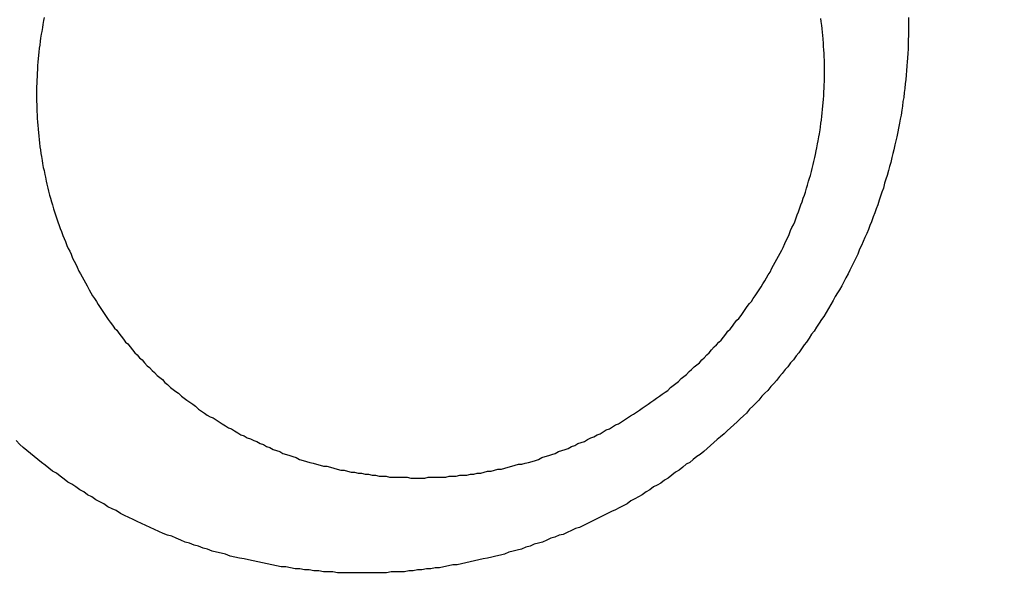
# Model space of a CAD drawing. Header units: millimetres. Extents: x -604189 to 881711, y -381903 to -7297.
# Tile 415 of 656: x -579641.26 to -579631.28, y -165000.52 to -164994.71. Entities that reach past the tile are written whole.
import ezdxf

# ---------------------------------------------------------------- set-up
doc = ezdxf.new("R2010")
doc.units = ezdxf.units.MM
doc.header["$LTSCALE"] = 100
doc.linetypes.add('0.5_0.5', pattern=[1, 0.5, -0.5])
doc.linetypes.add('ACAD_ISO04W100', pattern=[30.5, 24, -3, 0.5, -3])
doc.layers.get('Defpoints').update_dxf_attribs({"color": 30})
doc.layers.add('OPIS', color=7, linetype='Continuous')
doc.layers.add('strop osie', color=80, linetype='ACAD_ISO04W100', lineweight=5)
doc.styles.get("Standard").update_dxf_attribs({"font": 'romans.shx', "width": 0.5})
doc.dimstyles.new('1 50', dxfattribs={"dimtxt": 150, "dimasz": 80, "dimexe": 1, "dimexo": 1, "dimgap": 20, "dimtad": 1, "dimdec": 0, "dimlfac": 0.1, "dimtxsty": 'Standard', "dimblk": 'ARCHTICK', "dimcen": 200, "dimclrd": 2, "dimadec": 1, "dimazin": 0, "dimtfac": 1, "dimtdec": 0, "dimtmove": 0, "dimatfit": 3, "dimldrblk": 'ARCHTICK', "dimfxl": 120, "dimfxlon": 1, "dimtfill": 1, "dimarcsym": 0})

# ---------------------------------------------------------------- blocks, each defined once
blk = doc.blocks.new('_ArchTick')
at = {"layer": 'strop osie', "color": 0, "const_width": 0.15}
blk.add_lwpolyline([(-0.5, -0.5), (0.5, 0.5)], dxfattribs=at)
blk = doc.blocks.new('*D3294')
at = {"layer": 'Defpoints', "color": 0, "linetype": 'ByBlock', "lineweight": 5, "transparency": 16777216}
for p in [(-595783.1257, -159420.3032), (-593748.9238, -159420.3032), (-552118.9353, -179940.3025)]:
    blk.add_point(p, dxfattribs=at)
at = {"layer": 'OPIS', "color": 0, "linetype": 'Continuous', "lineweight": -2, "transparency": 16777216}
for p, q in [((-595723.1257, -159420.3032), (-595784.1257, -159420.3032)), ((-595723.1257, -179940.3025), (-595784.1257, -179940.3025))]:
    blk.add_line(p, q, dxfattribs=at)
at = {"layer": 'OPIS', "color": 2, "lineweight": -2, "transparency": 16777216}
blk.add_line((-595783.1257, -179940.3025), (-595783.1257, -159420.3032), dxfattribs=at)
at = {"layer": 'OPIS', "color": 2, "linetype": 'ByBlock', "lineweight": -2, "transparency": 16777216, "xscale": 80, "yscale": 80, "zscale": 80}
for p, rotation in [((-595783.1257, -159420.3032), 90), ((-595783.1257, -179940.3025), 270)]:
    blk.add_blockref('_ArchTick', p, dxfattribs=dict(at, rotation=rotation))
at = {"layer": 'OPIS', "color": 0, "linetype": 'ByBlock', "lineweight": 13, "transparency": 16777216, "insert": (-595878.1257, -169680.3029), "char_height": 150, "attachment_point": 5, "rotation": 90, "bg_fill": 3, "box_fill_scale": 1.1, "bg_fill_color": 256, "bg_fill_true_color": 13158600, "bg_fill_transparency": 0}
blk.add_mtext('2052', dxfattribs=at)

msp = doc.modelspace()

# ---------------------------------------------------------------- dimensions: what is measured, and where the dimension line sits
at = {"layer": 'OPIS', "color": 0, "linetype": 'ByBlock', "lineweight": 13}
dim = msp.add_linear_dim(base=(-595783.1257, -159420.3032), p1=(-552118.9353, -179940.3025), p2=(-593748.9238, -159420.3032), angle=90, dimstyle='1 50', override={"dimtmove": 1, "dimfxl": 60, "dimarcsym": 1}, dxfattribs=at)
dim.commit()
dim.dimension.update_dxf_attribs({"geometry": '*D3294', "text_midpoint": (-595878.1257, -169680.3029)})

# ---------------------------------------------------------------- next in the draw order: hatches: boundary and pattern name
at = {"layer": 'OPIS', "linetype": '0.5_0.5', "lineweight": 13}
h = msp.add_hatch(dxfattribs=at)
h.set_pattern_fill('ANSI37', color=0, scale=130)
h.set_pattern_definition([(45, (-597218.54, 256668.8), (-291.85832, 291.85832), []), (135, (-597218.54, 256668.8), (-291.85832, -291.85832), [])])
edge = h.paths.add_edge_path(flags=16)
edge.add_line((-570958.9159, -168985.2814), (-571058.9159, -168985.2814))
edge.add_line((-571058.9159, -168985.2814), (-572598.9159, -168985.2814))
edge.add_line((-572598.9159, -168985.2814), (-572598.9151, -170470.3002))
edge.add_line((-572598.9151, -170470.3002), (-570825.7626, -170470.3002))
edge.add_arc((-570508.9159, -170339.0992), 342.9366, 180, 202.49364, ccw=False)
edge.add_arc((-570508.9159, -170339.0992), 342.9366, 90, 180, ccw=False)
edge.add_line((-570508.9159, -169996.1626), (-570508.9159, -169764.7043))
edge.add_arc((-570058.9159, -168985.2814), 900, 180.0000001, 240, ccw=False)
edge = h.paths.add_edge_path(flags=17)
edge.add_line((-569358.9153, -170085.2814), (-569358.9159, -168985.2814))
edge.add_line((-569358.9159, -168985.2814), (-569358.9169, -168985.2814))
edge.add_line((-569358.9169, -168985.2814), (-569958.9159, -168985.2814))
edge.add_line((-569958.9159, -168985.2814), (-570058.9159, -168985.2814))
edge.add_line((-570058.9159, -168985.2814), (-570058.9159, -168925.2814))
edge.add_line((-570058.9159, -168925.2814), (-569958.9159, -168925.2814))
edge.add_line((-569958.9159, -168925.2814), (-569958.9159, -168865.2814))
edge.add_line((-569958.9159, -168865.2814), (-569358.9159, -168865.2814))
edge.add_line((-569358.9159, -168865.2814), (-569358.9169, -166865.2814))
edge.add_line((-569358.9169, -166865.2814), (-574098.917, -166865.2859))
edge.add_line((-574098.917, -166865.2859), (-574098.9143, -171970.3002))
edge.add_line((-574098.9143, -171970.3002), (-572608.9134, -171970.3002))
edge.add_line((-572608.9134, -171970.3002), (-571504.9134, -170590.3002))
edge.add_line((-571504.9134, -170590.3002), (-572718.915, -170590.3002))
edge.add_line((-572718.915, -170590.3002), (-572718.9159, -168865.2814))
edge.add_line((-572718.9159, -168865.2814), (-571058.9159, -168865.2814))
edge.add_line((-571058.9159, -168865.2814), (-571058.9159, -168925.2814))
edge.add_line((-571058.9159, -168925.2814), (-570958.9159, -168925.2814))
edge.add_line((-570958.9159, -168925.2814), (-570958.9159, -168985.2814))
edge.add_arc((-570058.9159, -168985.2814), 900, 180, 240)
edge.add_line((-570508.9159, -169764.7043), (-570508.9159, -169996.1626))
edge.add_arc((-570508.9159, -170339.0992), 342.9366, 0, 90, ccw=False)
edge.add_arc((-570508.9159, -170339.0992), 342.9366, 208.979889, 360, ccw=False)
edge.add_line((-570808.9134, -170505.2529), (-570808.9134, -171171.0862))
edge.add_arc((-570808.9134, -171220.3002), 49.214, 0, 90, ccw=False)
edge.add_arc((-570808.9134, -171220.3002), 49.214, 270, 360, ccw=False)
edge.add_line((-570808.9134, -171269.5142), (-570808.9134, -171970.3002))
edge.add_line((-570808.9134, -171970.3002), (-569358.9143, -171970.3002))
edge.add_line((-569358.9143, -171970.3002), (-569358.9153, -170085.2814))
h.paths.add_polyline_path([(-561118.9235, -159870.3032), (-590334.6553, -159870.3032), (-590334.6553, -161470.3032), (-562318.9235, -161470.3032), (-562318.9235, -172095.2924), (-561118.9235, -172095.2912), (-561118.9235, -168350.3032), (-552073.9191, -168350.3032), (-552073.9198, -167150.3032), (-561118.9235, -167150.3032)])
h.paths.add_polyline_path([(-572856.9268, -169813.6802), (-569451.0696, -169813.6802), (-569451.0696, -169408.6802), (-572856.9268, -169408.6802)], flags=16)
at = {"layer": 'OPIS', "linetype": 'ByBlock', "lineweight": 15}
h = msp.add_hatch(dxfattribs=at)
h.set_pattern_fill('ANSI37', color=0, scale=80, angle=45)
h.set_pattern_definition([(90, (-298582.96, 32475.8), (-254, 0), []), (180, (-298582.96, 32475.8), (-3e-14, -254), [])])
edge = h.paths.add_edge_path()
edge.add_arc((-579589.0864, -167378.9311), 50, 0, 90)
edge.add_line((-579589.0864, -167328.9311), (-579794.086, -167328.9296))
edge.add_arc((-579794.0864, -167378.9296), 50, 89.99957, 180)
edge.add_line((-579844.0864, -167378.9296), (-579844.0864, -167822.9296))
edge.add_arc((-579794.0864, -167822.9296), 50, 180, 270)
edge.add_line((-579794.0864, -167872.9296), (-579589.0852, -167872.9311))
edge.add_arc((-579589.0864, -167822.9311), 50, 270.00137, 360)
edge.add_line((-579539.0864, -167822.9311), (-579539.0864, -167378.9311))
edge = h.paths.add_edge_path()
edge.add_arc((-579589.0864, -167378.9311), 50, 0, 90)
edge.add_line((-579589.0864, -167328.9311), (-579794.086, -167328.9296))
edge.add_arc((-579794.0864, -167378.9296), 50, 89.99957, 180)
edge.add_line((-579844.0864, -167378.9296), (-579844.0864, -167822.9296))
edge.add_arc((-579794.0864, -167822.9296), 50, 180, 270)
edge.add_line((-579794.0864, -167872.9296), (-579589.0852, -167872.9311))
edge.add_arc((-579589.0864, -167822.9311), 50, 270.00137, 360)
edge.add_line((-579539.0864, -167822.9311), (-579539.0864, -167378.9311))
edge = h.paths.add_edge_path()
edge.add_line((-579899.0869, -167300.9296), (-579424.0864, -167300.9296))
edge.add_line((-579424.0864, -167300.9296), (-579424.0864, -167900.9296))
edge.add_line((-579424.0864, -167900.9296), (-579898.7893, -167900.9296))
edge.add_arc((-579899.0864, -167892.9351), 8, 180, 272.12845, ccw=False)
edge.add_line((-579907.0864, -167892.9351), (-579907.0864, -167308.9296))
edge.add_arc((-579899.0864, -167308.9296), 8, 90.0036, 180, ccw=False)
h.paths.add_polyline_path([(-581519.9316, -164217.8287), (-581520.0038, -164223.0917), (-581520.0785, -164228.3546), (-581520.1557, -164233.6175), (-581520.2354, -164238.8803), (-581520.3175, -164244.1431), (-581520.4022, -164249.4059), (-581520.4893, -164254.6686), (-581520.5789, -164259.9313), (-581520.671, -164265.194), (-581520.7656, -164270.4566), (-581520.8627, -164275.7191), (-581520.9623, -164280.9816), (-581521.0644, -164286.2441), (-581521.169, -164291.5065), (-581521.2762, -164296.7688), (-581521.3859, -164302.0311), (-581521.4981, -164307.2933), (-581521.6129, -164312.5555), (-581521.7302, -164317.8177), (-581521.85, -164323.0798), (-581521.9724, -164328.3418), (-581522.0974, -164333.6037), (-581522.2249, -164338.8656), (-581522.355, -164344.1275), (-581522.4875, -164349.3892), (-581522.6227, -164354.6509), (-581522.7604, -164359.9126), (-581522.9006, -164365.1742), (-581523.0434, -164370.4357), (-581523.1887, -164375.6971), (-581523.3365, -164380.9585), (-581523.4869, -164386.2198), (-581523.6399, -164391.481), (-581523.7954, -164396.7421), (-581523.9534, -164402.0032), (-581874.4894, -164402.0032), (-581874.6636, -164396.1979), (-581874.8347, -164390.3925), (-581875.0026, -164384.587), (-581875.1675, -164378.7814), (-581875.3293, -164372.9757), (-581875.4879, -164367.1699), (-581875.6435, -164361.3641), (-581875.7959, -164355.5582), (-581875.9453, -164349.7522), (-581876.0915, -164343.9461), (-581876.2347, -164338.1399), (-581876.3748, -164332.3337), (-581876.5118, -164326.5273), (-581876.6457, -164320.721), (-581876.7766, -164314.9145), (-581876.9043, -164309.108), (-581877.029, -164303.3014), (-581877.1506, -164297.4947), (-581877.2692, -164291.688), (-581877.3847, -164285.8812), (-581877.4971, -164280.0744), (-581877.6065, -164274.2675), (-581877.7128, -164268.4605), (-581877.8161, -164262.6535), (-581877.9163, -164256.8464), (-581878.0136, -164251.0393), (-581878.1077, -164245.2321), (-581878.1989, -164239.4249), (-581878.287, -164233.6176), (-581878.3721, -164227.8103), (-581878.4542, -164222.003), (-581878.5331, -164216.1956), (-581878.609, -164210.3881), (-581878.6817, -164204.5806), (-581878.7513, -164198.7731), (-581878.8177, -164192.9656), (-581878.8809, -164187.158), (-581878.9408, -164181.3503), (-581878.9974, -164175.5427), (-581879.0508, -164169.735), (-581879.1008, -164163.9273), (-581879.1474, -164158.1196), (-581879.1907, -164152.3118), (-581879.2305, -164146.504), (-581879.2671, -164140.6962), (-581879.3008, -164134.8884), (-581879.3319, -164129.0805), (-581879.3607, -164123.2727), (-581879.3876, -164117.4648), (-581879.413, -164111.6569), (-581879.4371, -164105.849), (-581879.4589, -164100.0411), (-581879.4746, -164094.2332), (-581879.4803, -164088.4252), (-581879.4721, -164082.6173), (-581879.4477, -164076.8094), (-581879.4062, -164071.0017), (-581879.3468, -164065.194), (-581879.2686, -164059.3867), (-581879.1711, -164053.5796), (-581879.054, -164047.7729), (-581878.9169, -164041.9666), (-581878.7592, -164036.1608), (-581878.5807, -164030.3556), (-581878.3809, -164024.551), (-581878.1593, -164018.7472), (-581877.9139, -164012.9442), (-581877.642, -164007.1426), (-581877.3412, -164001.3424), (-581877.0087, -163995.5441), (-581876.642, -163989.7479), (-581876.2384, -163983.9541), (-581875.7951, -163978.1631), (-581875.3044, -163972.3759), (-581874.7535, -163966.5944), (-581874.1294, -163960.8204), (-581873.4187, -163955.0562), (-581872.6048, -163949.3057), (-581871.6699, -163943.5738), (-581870.5962, -163937.8652), (-581869.3625, -163932.1882), (-581867.9406, -163926.5572), (-581866.3018, -163920.9875), (-581864.4165, -163915.4954), (-581862.2456, -163910.1095), (-581859.7439, -163904.869), (-581856.8691, -163899.824), (-581853.5823, -163895.0359), (-581849.8507, -163890.5913), (-581845.6711, -163886.5628), (-581841.1051, -163882.9766), (-581836.2236, -163879.8331), (-581831.0967, -163877.1059), (-581825.7845, -163874.761), (-581820.3362, -163872.7595), (-581814.7845, -163871.0636), (-581809.1537, -163869.636), (-581803.4678, -163868.4399), (-581797.7468, -163867.4397), (-581792, -163866.6034), (-581786.2346, -163865.8996), (-581780.4578, -163865.2975), (-581774.6738, -163864.7779), (-581768.8835, -163864.3337), (-581763.0882, -163863.9584), (-581757.2886, -163863.6459), (-581751.4857, -163863.3903), (-581745.6807, -163863.1856), (-581739.8745, -163863.026), (-581734.0676, -163862.9058), (-581728.2605, -163862.8192), (-581722.4529, -163862.7609), (-581716.6452, -163862.7252), (-581710.8373, -163862.7066), (-581705.0293, -163862.6995), (-581699.2214, -163862.6984), (-581693.9579, -163862.6992), (-581688.6943, -163862.7043), (-581683.4307, -163862.718), (-581678.1672, -163862.7444), (-581672.904, -163862.7879), (-581667.6411, -163862.8525), (-581662.3786, -163862.9424), (-581657.1167, -163863.062), (-581651.8556, -163863.2153), (-581646.5956, -163863.4066), (-581641.3374, -163863.6398), (-581636.0814, -163863.9191), (-581630.8282, -163864.2488), (-581625.5789, -163864.6335), (-581620.3343, -163865.0781), (-581615.0956, -163865.5875), (-581609.8645, -163866.1697), (-581604.6449, -163866.8465), (-581599.4421, -163867.642), (-581594.2627, -163868.5778), (-581589.1152, -163869.6762), (-581584.0126, -163870.9654), (-581578.9705, -163872.4743), (-581574.0093, -163874.2299), (-581569.153, -163876.2589), (-581564.4357, -163878.5906), (-581559.8962, -163881.2529), (-581555.5848, -163884.2684), (-581551.5542, -163887.6518), (-581547.8573, -163891.3941), (-581544.5341, -163895.4714), (-581541.5739, -163899.8236), (-581538.9521, -163904.3865), (-581536.6399, -163909.1142), (-581534.6062, -163913.9678), (-581532.8173, -163918.9178), (-581531.2409, -163923.9391), (-581529.8539, -163929.0163), (-581528.6357, -163934.1365), (-581527.5642, -163939.2896), (-581526.6186, -163944.4668), (-581525.7843, -163949.6633), (-581525.0481, -163954.8752), (-581524.397, -163960.0986), (-581523.8185, -163965.3302), (-581523.3025, -163970.5682), (-581522.8397, -163975.8113), (-581522.4206, -163981.0581), (-581522.037, -163986.3075), (-581521.6852, -163991.5592), (-581521.3628, -163996.8127), (-581521.0674, -164002.0678), (-581520.7965, -164007.3242), (-581520.5485, -164012.5818), (-581520.3221, -164017.8404), (-581520.1158, -164023.0998), (-581519.9283, -164028.3599), (-581519.7589, -164033.6206), (-581519.607, -164038.8818), (-581519.4722, -164044.1436), (-581519.354, -164049.4057), (-581519.252, -164054.6681), (-581519.1661, -164059.9308), (-581519.0959, -164065.1938), (-581519.0413, -164070.457), (-581519.0015, -164075.7203), (-581518.9758, -164080.9836), (-581518.9637, -164086.2471), (-581518.964, -164091.5105), (-581518.974, -164096.7739), (-581518.9909, -164102.0373), (-581519.0116, -164107.3008), (-581519.0336, -164112.5642), (-581519.0567, -164117.8276), (-581519.0812, -164123.091), (-581519.1071, -164128.3543), (-581519.1349, -164133.6177), (-581519.1648, -164138.8811), (-581519.197, -164144.1444), (-581519.2318, -164149.4077), (-581519.2693, -164154.671), (-581519.3096, -164159.9343), (-581519.3527, -164165.1975), (-581519.3986, -164170.4608), (-581519.4472, -164175.724), (-581519.4985, -164180.9872), (-581519.5525, -164186.2504), (-581519.6091, -164191.5135), (-581519.6684, -164196.7766), (-581519.7303, -164202.0397), (-581519.7949, -164207.3027), (-581519.862, -164212.5658)])
h.paths.add_polyline_path([(-582118.9235, -164407.0514), (-579418.9235, -164407.0514), (-579418.9235, -162910.7833), (-582118.9235, -162910.7833)])
h.paths.add_polyline_path([(-581950.7169, -164839.2246), (-581944.9098, -164839.1274), (-581939.1026, -164839.0333), (-581933.2954, -164838.9421), (-581927.4881, -164838.854), (-581921.6808, -164838.7689), (-581915.8734, -164838.6868), (-581910.066, -164838.6079), (-581904.2586, -164838.532), (-581898.4511, -164838.4593), (-581892.6436, -164838.3897), (-581886.836, -164838.3233), (-581881.0285, -164838.2601), (-581875.2208, -164838.2002), (-581869.4132, -164838.1436), (-581863.6055, -164838.0902), (-581857.7978, -164838.0402), (-581851.99, -164837.9936), (-581846.1823, -164837.9503), (-581840.3745, -164837.9105), (-581834.5667, -164837.8739), (-581828.7588, -164837.8402), (-581822.951, -164837.8091), (-581817.1431, -164837.7803), (-581811.3353, -164837.7533), (-581805.5274, -164837.728), (-581799.7195, -164837.7039), (-581793.9116, -164837.6821), (-581788.1037, -164837.6664), (-581782.2957, -164837.6607), (-581776.4878, -164837.6689), (-581770.6799, -164837.6933), (-581764.8721, -164837.7348), (-581759.0645, -164837.7942), (-581753.2571, -164837.8724), (-581747.4501, -164837.9698), (-581741.6433, -164838.087), (-581735.8371, -164838.2241), (-581730.0313, -164838.3818), (-581724.2261, -164838.5603), (-581718.4215, -164838.76), (-581712.6176, -164838.9817), (-581706.8147, -164839.2271), (-581701.013, -164839.499), (-581695.2129, -164839.7998), (-581689.4146, -164840.1323), (-581683.6184, -164840.499), (-581677.8246, -164840.9026), (-581672.0336, -164841.3459), (-581666.2464, -164841.8366), (-581660.4649, -164842.3875), (-581654.6909, -164843.0116), (-581648.9267, -164843.7223), (-581643.1762, -164844.5362), (-581637.4443, -164845.4711), (-581631.7357, -164846.5448), (-581626.0587, -164847.7785), (-581620.4276, -164849.2004), (-581614.858, -164850.8392), (-581609.3659, -164852.7245), (-581603.98, -164854.8954), (-581598.7394, -164857.3971), (-581593.6945, -164860.2719), (-581588.9064, -164863.5587), (-581584.4618, -164867.2903), (-581580.4333, -164871.4699), (-581576.8471, -164876.0359), (-581573.7036, -164880.9174), (-581570.9764, -164886.0443), (-581568.6314, -164891.3565), (-581566.63, -164896.8048), (-581564.9341, -164902.3565), (-581563.5065, -164907.9873), (-581562.3104, -164913.6732), (-581561.3102, -164919.3942), (-581560.4739, -164925.141), (-581559.7701, -164930.9064), (-581559.168, -164936.6832), (-581558.6484, -164942.4672), (-581558.2042, -164948.2574), (-581557.8289, -164954.0528), (-581557.5164, -164959.8524), (-581557.2608, -164965.6552), (-581557.0561, -164971.4603), (-581556.8965, -164977.2665), (-581556.7762, -164983.0733), (-581556.6897, -164988.8805), (-581556.6314, -164994.688), (-581556.5957, -165000.4958), (-581556.5771, -165006.3037), (-581556.57, -165012.1117), (-581556.5689, -165017.9196), (-581556.5697, -165023.1831), (-581556.5748, -165028.4467), (-581556.5885, -165033.7103), (-581556.6149, -165038.9738), (-581556.6584, -165044.237), (-581556.723, -165049.4999), (-581556.8129, -165054.7624), (-581556.9325, -165060.0242), (-581557.0858, -165065.2854), (-581557.277, -165070.5454), (-581557.5103, -165075.8036), (-581557.7896, -165081.0596), (-581558.1193, -165086.3128), (-581558.504, -165091.5621), (-581558.9486, -165096.8067), (-581559.458, -165102.0453), (-581560.0402, -165107.2765), (-581560.717, -165112.496), (-581561.5125, -165117.6989), (-581562.4483, -165122.8783), (-581563.5467, -165128.0258), (-581564.8359, -165133.1284), (-581566.3448, -165138.1705), (-581568.1004, -165143.1317), (-581570.1294, -165147.9879), (-581572.461, -165152.7053), (-581575.1234, -165157.2448), (-581578.1389, -165161.5562), (-581581.5223, -165165.5868), (-581585.2646, -165169.2837), (-581589.3419, -165172.6069), (-581593.6941, -165175.5671), (-581598.257, -165178.1889), (-581602.9847, -165180.5011), (-581607.8383, -165182.5347), (-581612.7882, -165184.3237), (-581617.8096, -165185.9001), (-581622.8868, -165187.287), (-581628.007, -165188.5053), (-581633.1601, -165189.5768), (-581638.3373, -165190.5224), (-581643.5337, -165191.3567), (-581648.7457, -165192.0929), (-581653.9691, -165192.744), (-581659.2007, -165193.3225), (-581664.4387, -165193.8385), (-581669.6817, -165194.3013), (-581674.9286, -165194.7204), (-581680.178, -165195.104), (-581685.4297, -165195.4558), (-581690.6832, -165195.7781), (-581695.9383, -165196.0736), (-581701.1947, -165196.3445), (-581706.4523, -165196.5925), (-581711.7109, -165196.8189), (-581716.9703, -165197.0252), (-581722.2304, -165197.2127), (-581727.4911, -165197.3821), (-581732.7523, -165197.534), (-581738.014, -165197.6688), (-581743.2761, -165197.787), (-581748.5386, -165197.889), (-581753.8013, -165197.9749), (-581759.0643, -165198.045), (-581764.3275, -165198.0997), (-581769.5907, -165198.1395), (-581774.8541, -165198.1652), (-581780.1175, -165198.1773), (-581785.381, -165198.177), (-581790.6444, -165198.167), (-581795.9078, -165198.1501), (-581801.1712, -165198.1294), (-581806.4347, -165198.1074), (-581811.6981, -165198.0843), (-581816.9614, -165198.0598), (-581822.2248, -165198.0338), (-581827.4882, -165198.006), (-581832.7515, -165197.9762), (-581838.0149, -165197.944), (-581843.2782, -165197.9092), (-581848.5415, -165197.8717), (-581853.8048, -165197.8314), (-581859.068, -165197.7883), (-581864.3313, -165197.7424), (-581869.5945, -165197.6938), (-581874.8577, -165197.6425), (-581880.1208, -165197.5885), (-581885.384, -165197.5319), (-581890.6471, -165197.4726), (-581895.9102, -165197.4107), (-581901.1732, -165197.3461), (-581906.4362, -165197.279), (-581911.6992, -165197.2094), (-581916.9622, -165197.1372), (-581922.2251, -165197.0625), (-581927.488, -165196.9853), (-581932.7508, -165196.9056), (-581938.0136, -165196.8235), (-581943.2764, -165196.7388), (-581948.5391, -165196.6517), (-581953.8018, -165196.5621), (-581959.0644, -165196.47), (-581964.327, -165196.3754), (-581969.5896, -165196.2783), (-581974.8521, -165196.1787), (-581980.1145, -165196.0766), (-581985.3769, -165195.972), (-581990.6393, -165195.8648), (-581995.9016, -165195.7551), (-582001.1638, -165195.6429), (-582006.426, -165195.5281), (-582011.6882, -165195.4108), (-582016.9502, -165195.291), (-582022.2123, -165195.1685), (-582027.4742, -165195.0436), (-582032.7361, -165194.9161), (-582037.998, -165194.786), (-582043.2597, -165194.6534), (-582048.5214, -165194.5183), (-582053.7831, -165194.3806), (-582059.0447, -165194.2404), (-582064.3062, -165194.0976), (-582069.5676, -165193.9523), (-582074.829, -165193.8044), (-582080.0903, -165193.654), (-582085.3515, -165193.5011), (-582090.6126, -165193.3456), (-582095.8737, -165193.1876), (-582095.8737, -164842.6516), (-582090.0684, -164842.4774), (-582084.263, -164842.3063), (-582078.4575, -164842.1383), (-582072.6519, -164841.9735), (-582066.8462, -164841.8117), (-582061.0404, -164841.6531), (-582055.2346, -164841.4975), (-582049.4287, -164841.3451), (-582043.6226, -164841.1957), (-582037.8166, -164841.0494), (-582032.0104, -164840.9063), (-582026.2041, -164840.7662), (-582020.3978, -164840.6292), (-582014.5914, -164840.4953), (-582008.785, -164840.3644), (-582002.9785, -164840.2367), (-581997.1719, -164840.112), (-581991.3652, -164839.9904), (-581985.5585, -164839.8718), (-581979.7517, -164839.7563), (-581973.9449, -164839.6439), (-581968.138, -164839.5345), (-581962.331, -164839.4282), (-581956.524, -164839.3249)])
edge = h.paths.add_edge_path()
edge.add_arc((-581748.9235, -162268.5433), 50, 0, 90.00043)
edge.add_line((-581748.9239, -162218.5433), (-581953.9243, -162218.5448))
edge.add_arc((-581953.9235, -162268.5448), 50, 90.00087, 180)
edge.add_line((-582003.9235, -162268.5448), (-582003.9235, -162712.5448))
edge.add_arc((-581953.9235, -162712.5448), 50, 180, 270.00224)
edge.add_line((-581953.9216, -162762.5448), (-581748.9228, -162762.5433))
edge.add_arc((-581748.9235, -162712.5433), 50, 270.00087, 360)
edge.add_line((-581698.9235, -162712.5433), (-581698.9235, -162268.5433))
edge = h.paths.add_edge_path()
edge.add_arc((-581748.9235, -161668.5433), 50, 0, 90.00043)
edge.add_line((-581748.9239, -161618.5433), (-581953.9243, -161618.5448))
edge.add_arc((-581953.9235, -161668.5448), 50, 90.00087, 180)
edge.add_line((-582003.9235, -161668.5448), (-582003.9235, -162112.5448))
edge.add_arc((-581953.9235, -162112.5448), 50, 180, 270.00224)
edge.add_line((-581953.9216, -162162.5448), (-581748.9228, -162162.5433))
edge.add_arc((-581748.9235, -162112.5433), 50, 270.00087, 360)
edge.add_line((-581698.9235, -162112.5433), (-581698.9235, -161668.5433))
h.paths.add_polyline_path([(-582118.9235, -162790.5433), (-579418.9235, -162790.5433), (-579418.9235, -161590.5433), (-582118.9235, -161590.5433)])
edge = h.paths.add_edge_path()
edge.add_arc((-579794.0864, -168270.0029), 50, 89.99957, 180)
edge.add_line((-579844.0864, -168270.0029), (-579844.0864, -168714.0029))
edge.add_arc((-579794.0864, -168714.0029), 50, 180, 270)
edge.add_line((-579794.0864, -168764.0029), (-579589.0852, -168764.0044))
edge.add_arc((-579589.0864, -168714.0044), 50, 270.00137, 360)
edge.add_line((-579539.0864, -168714.0044), (-579539.0864, -168270.0044))
edge.add_arc((-579589.0864, -168270.0044), 50, 0, 90)
edge.add_line((-579589.0864, -168220.0044), (-579794.086, -168220.0029))
edge = h.paths.add_edge_path()
edge.add_arc((-579589.0864, -169161.0778), 50, 0, 90)
edge.add_line((-579589.0864, -169111.0778), (-579794.086, -169111.0762))
edge.add_arc((-579794.0864, -169161.0762), 50, 89.99957, 180)
edge.add_line((-579844.0864, -169161.0762), (-579844.0864, -169605.0762))
edge.add_arc((-579794.0864, -169605.0762), 50, 180, 270)
edge.add_line((-579794.0864, -169655.0762), (-579589.0852, -169655.0778))
edge.add_arc((-579589.0864, -169605.0778), 50, 270.00137, 360)
edge.add_line((-579539.0864, -169605.0778), (-579539.0864, -169161.0778))
edge = h.paths.add_edge_path()
edge.add_arc((-579794.0864, -170052.1496), 50, 89.99957, 180)
edge.add_line((-579844.0864, -170052.1496), (-579844.0864, -170496.1496))
edge.add_arc((-579794.0864, -170496.1496), 50, 180, 270)
edge.add_line((-579794.0864, -170546.1496), (-579589.0852, -170546.1511))
edge.add_arc((-579589.0864, -170496.1511), 50, 270.00137, 360)
edge.add_line((-579539.0864, -170496.1511), (-579539.0864, -170052.1511))
edge.add_arc((-579589.0864, -170052.1511), 50, 0, 90)
edge.add_line((-579589.0864, -170002.1511), (-579794.086, -170002.1496))
edge = h.paths.add_edge_path()
edge.add_arc((-579794.0864, -170943.2229), 50, 89.99957, 180)
edge.add_line((-579844.0864, -170943.2229), (-579844.0864, -171387.2229))
edge.add_arc((-579794.0864, -171387.2229), 50, 180, 270)
edge.add_line((-579794.0864, -171437.2229), (-579589.0852, -171437.2244))
edge.add_arc((-579589.0864, -171387.2244), 50, 270.00137, 360)
edge.add_line((-579539.0864, -171387.2244), (-579539.0864, -170943.2244))
edge.add_arc((-579589.0864, -170943.2244), 50, 0, 90)
edge.add_line((-579589.0864, -170893.2244), (-579794.086, -170893.2229))
h.paths.add_polyline_path([(-579418.9235, -164527.2914), (-582118.9235, -164527.2914), (-582118.9235, -171970.3002), (-579418.9235, -171970.3002)])

# ---------------------------------------------------------------- next in the draw order: linework, layer by layer
at = {"color": 0}
for points in [[(-579641.0109, -164994.6883, 0), (-579641.0169, -164994.7183, 0), (-579641.0239, -164994.7583, 0), (-579641.0299, -164994.7883, 0), (-579641.0359, -164994.8283, 0), (-579641.0409, -164994.8583, 0), (-579641.0469, -164994.8983, 0), (-579641.0519, -164994.9283, 0), (-579641.0559, -164994.9683, 0), (-579641.0609, -164994.9983, 0), (-579641.0649, -164995.0383, 0), (-579641.0679, -164995.0683, 0), (-579641.0719, -164995.1083, 0), (-579641.0749, -164995.1383, 0), (-579641.0779, -164995.1783, 0), (-579641.0799, -164995.2183, 0), (-579641.0819, -164995.2483, 0), (-579641.0839, -164995.2883, 0), (-579641.0849, -164995.3183, 0), (-579641.0869, -164995.3583, 0), (-579641.0879, -164995.3883, 0), (-579641.0879, -164995.4283, 0), (-579641.0879, -164995.4583, 0), (-579641.0879, -164995.4983, 0), (-579641.0879, -164995.5383, 0), (-579641.0869, -164995.5683, 0), (-579641.0859, -164995.6083, 0), (-579641.0849, -164995.6383, 0), (-579641.0829, -164995.6783, 0), (-579641.0809, -164995.7083, 0), (-579641.0789, -164995.7483, 0), (-579641.0769, -164995.7783, 0), (-579641.0739, -164995.8183, 0), (-579641.0699, -164995.8583, 0), (-579641.0669, -164995.8883, 0), (-579641.0629, -164995.9283, 0), (-579641.0589, -164995.9583, 0), (-579641.0539, -164995.9983, 0), (-579641.0489, -164996.0283, 0), (-579641.0439, -164996.0683, 0), (-579641.0389, -164996.0983, 0), (-579641.0329, -164996.1383, 0), (-579641.0269, -164996.1683, 0), (-579641.0199, -164996.2083, 0), (-579641.0129, -164996.2383, 0), (-579641.0059, -164996.2783, 0), (-579640.9989, -164996.3083, 0), (-579640.9909, -164996.3483, 0), (-579640.9829, -164996.3783, 0), (-579640.9739, -164996.4183, 0), (-579640.9659, -164996.4483, 0), (-579640.9559, -164996.4883, 0), (-579640.9469, -164996.5183, 0), (-579640.9369, -164996.5583, 0), (-579640.9269, -164996.5883, 0), (-579640.9169, -164996.6283, 0), (-579640.9059, -164996.6583, 0), (-579640.8949, -164996.6883, 0), (-579640.8839, -164996.7283, 0), (-579640.8719, -164996.7583, 0), (-579640.8599, -164996.7983, 0), (-579640.8479, -164996.8283, 0), (-579640.8349, -164996.8583, 0), (-579640.8219, -164996.8983, 0), (-579640.8089, -164996.9283, 0), (-579640.7959, -164996.9583, 0), (-579640.7819, -164996.9983, 0), (-579640.7679, -164997.0283, 0), (-579640.7529, -164997.0583, 0), (-579640.7379, -164997.0883, 0), (-579640.7229, -164997.1283, 0), (-579640.7079, -164997.1583, 0), (-579640.6919, -164997.1883, 0), (-579640.6759, -164997.2183, 0), (-579640.6599, -164997.2583, 0), (-579640.6439, -164997.2883, 0), (-579640.6269, -164997.3183, 0), (-579640.6099, -164997.3483, 0), (-579640.5919, -164997.3783, 0), (-579640.5749, -164997.4083, 0), (-579640.5569, -164997.4483, 0), (-579640.5389, -164997.4783, 0), (-579640.5199, -164997.5083, 0), (-579640.5009, -164997.5383, 0), (-579640.4819, -164997.5683, 0), (-579640.4629, -164997.5983, 0), (-579640.4429, -164997.6283, 0), (-579640.4229, -164997.6583, 0), (-579640.4029, -164997.6883, 0), (-579640.3829, -164997.7183, 0), (-579640.3619, -164997.7483, 0), (-579640.3409, -164997.7783, 0), (-579640.3199, -164997.8083, 0), (-579640.2979, -164997.8383, 0), (-579640.2759, -164997.8583, 0), (-579640.2539, -164997.8883, 0), (-579640.2319, -164997.9183, 0), (-579640.2089, -164997.9483, 0), (-579640.1859, -164997.9783, 0), (-579640.1629, -164997.9983, 0), (-579640.1399, -164998.0283, 0), (-579640.1159, -164998.0583, 0), (-579640.0919, -164998.0883, 0), (-579640.0679, -164998.1083, 0), (-579640.0439, -164998.1383, 0), (-579640.0189, -164998.1583, 0), (-579639.9939, -164998.1883, 0), (-579639.9689, -164998.2183, 0), (-579639.9439, -164998.2383, 0), (-579639.9179, -164998.2683, 0), (-579639.8919, -164998.2883, 0), (-579639.8659, -164998.3183, 0), (-579639.8399, -164998.3383, 0), (-579639.8129, -164998.3583, 0), (-579639.7869, -164998.3883, 0), (-579639.7599, -164998.4083, 0), (-579639.7319, -164998.4383, 0), (-579639.7049, -164998.4583, 0), (-579639.6769, -164998.4783, 0), (-579639.6489, -164998.4983, 0), (-579639.6209, -164998.5283, 0), (-579639.5929, -164998.5483, 0), (-579639.5639, -164998.5683, 0), (-579639.5349, -164998.5883, 0), (-579639.5059, -164998.6083, 0), (-579639.4769, -164998.6283, 0), (-579639.4479, -164998.6583, 0), (-579639.4179, -164998.6783, 0), (-579639.3879, -164998.6983, 0), (-579639.3579, -164998.7183, 0), (-579639.3279, -164998.7383, 0), (-579639.2979, -164998.7483, 0), (-579639.2669, -164998.7683, 0), (-579639.2369, -164998.7883, 0), (-579639.2059, -164998.8083, 0), (-579639.1749, -164998.8283, 0), (-579639.1439, -164998.8483, 0), (-579639.1119, -164998.8583, 0), (-579639.0809, -164998.8783, 0), (-579639.0489, -164998.8983, 0), (-579639.0169, -164998.9183, 0), (-579638.9849, -164998.9283, 0), (-579638.9529, -164998.9483, 0), (-579638.9209, -164998.9583, 0), (-579638.8879, -164998.9783, 0), (-579638.8559, -164998.9883, 0), (-579638.8229, -164999.0083, 0), (-579638.7899, -164999.0183, 0), (-579638.7569, -164999.0383, 0), (-579638.7239, -164999.0483, 0), (-579638.6909, -164999.0683, 0), (-579638.6579, -164999.0783, 0), (-579638.6239, -164999.0883, 0), (-579638.5909, -164999.1083, 0), (-579638.5569, -164999.1183, 0), (-579638.5229, -164999.1283, 0), (-579638.4899, -164999.1383, 0), (-579638.4559, -164999.1483, 0), (-579638.4219, -164999.1683, 0), (-579638.3869, -164999.1783, 0), (-579638.3529, -164999.1883, 0), (-579638.3189, -164999.1983, 0), (-579638.2839, -164999.2083, 0), (-579638.2499, -164999.2183, 0), (-579638.2149, -164999.2283, 0), (-579638.1799, -164999.2383, 0), (-579638.1459, -164999.2383, 0), (-579638.1109, -164999.2483, 0), (-579638.0759, -164999.2583, 0), (-579638.0409, -164999.2683, 0), (-579638.0059, -164999.2783, 0), (-579637.9709, -164999.2783, 0), (-579637.9359, -164999.2883, 0), (-579637.8999, -164999.2983, 0), (-579637.8649, -164999.2983, 0), (-579637.8299, -164999.3083, 0), (-579637.7949, -164999.3083, 0), (-579637.7589, -164999.3183, 0), (-579637.7239, -164999.3183, 0), (-579637.6879, -164999.3283, 0), (-579637.6529, -164999.3283, 0), (-579637.6169, -164999.3383, 0), (-579637.5819, -164999.3383, 0), (-579637.5459, -164999.3383, 0), (-579637.5099, -164999.3483, 0), (-579637.4749, -164999.3483, 0), (-579637.4389, -164999.3483, 0), (-579637.4029, -164999.3483, 0), (-579637.3679, -164999.3483, 0), (-579637.3319, -164999.3483, 0), (-579637.2959, -164999.3583, 0), (-579637.2609, -164999.3583, 0), (-579637.2249, -164999.3583, 0), (-579637.1889, -164999.3583, 0)], [(-579632.2519, -164994.6883, 0), (-579632.2509, -164994.7383, 0), (-579632.2509, -164994.7783, 0), (-579632.2509, -164994.8283, 0), (-579632.2519, -164994.8683, 0), (-579632.2529, -164994.9183, 0), (-579632.2549, -164994.9583, 0), (-579632.2559, -164995.0083, 0), (-579632.2589, -164995.0483, 0), (-579632.2609, -164995.0983, 0), (-579632.2639, -164995.1383, 0), (-579632.2669, -164995.1783, 0), (-579632.2709, -164995.2283, 0), (-579632.2749, -164995.2683, 0), (-579632.2789, -164995.3183, 0), (-579632.2839, -164995.3583, 0), (-579632.2889, -164995.4083, 0), (-579632.2939, -164995.4483, 0), (-579632.2999, -164995.4983, 0), (-579632.3069, -164995.5383, 0), (-579632.3129, -164995.5883, 0), (-579632.3199, -164995.6283, 0), (-579632.3269, -164995.6783, 0), (-579632.3349, -164995.7183, 0), (-579632.3429, -164995.7583, 0), (-579632.3509, -164995.8083, 0), (-579632.3599, -164995.8483, 0), (-579632.3689, -164995.8983, 0), (-579632.3789, -164995.9383, 0), (-579632.3879, -164995.9783, 0), (-579632.3989, -164996.0283, 0), (-579632.4089, -164996.0683, 0), (-579632.4199, -164996.1083, 0), (-579632.4309, -164996.1583, 0), (-579632.4429, -164996.1983, 0), (-579632.4549, -164996.2383, 0), (-579632.4669, -164996.2883, 0), (-579632.4799, -164996.3283, 0), (-579632.4929, -164996.3683, 0), (-579632.5059, -164996.4183, 0), (-579632.5199, -164996.4583, 0), (-579632.5339, -164996.4983, 0), (-579632.5479, -164996.5383, 0), (-579632.5629, -164996.5883, 0), (-579632.5779, -164996.6283, 0), (-579632.5929, -164996.6683, 0), (-579632.6089, -164996.7083, 0), (-579632.6249, -164996.7583, 0), (-579632.6419, -164996.7983, 0), (-579632.6579, -164996.8383, 0), (-579632.6749, -164996.8783, 0), (-579632.6929, -164996.9183, 0), (-579632.7109, -164996.9583, 0), (-579632.7289, -164996.9983, 0), (-579632.7469, -164997.0383, 0), (-579632.7659, -164997.0883, 0), (-579632.7849, -164997.1283, 0), (-579632.8039, -164997.1683, 0), (-579632.8239, -164997.2083, 0), (-579632.8439, -164997.2483, 0), (-579632.8639, -164997.2883, 0), (-579632.8849, -164997.3283, 0), (-579632.9059, -164997.3683, 0), (-579632.9269, -164997.4083, 0), (-579632.9489, -164997.4483, 0), (-579632.9709, -164997.4783, 0), (-579632.9929, -164997.5183, 0), (-579633.0159, -164997.5583, 0), (-579633.0389, -164997.5983, 0), (-579633.0619, -164997.6383, 0), (-579633.0849, -164997.6783, 0), (-579633.1089, -164997.7183, 0), (-579633.1329, -164997.7483, 0), (-579633.1579, -164997.7883, 0), (-579633.1819, -164997.8283, 0), (-579633.2069, -164997.8683, 0), (-579633.2329, -164997.8983, 0), (-579633.2579, -164997.9383, 0), (-579633.2839, -164997.9783, 0), (-579633.3099, -164998.0083, 0), (-579633.3369, -164998.0483, 0), (-579633.3639, -164998.0883, 0), (-579633.3909, -164998.1183, 0), (-579633.4179, -164998.1583, 0), (-579633.4459, -164998.1883, 0), (-579633.4739, -164998.2283, 0), (-579633.5019, -164998.2583, 0), (-579633.5299, -164998.2983, 0), (-579633.5589, -164998.3283, 0), (-579633.5879, -164998.3683, 0), (-579633.6169, -164998.3983, 0), (-579633.6469, -164998.4283, 0), (-579633.6769, -164998.4683, 0), (-579633.7069, -164998.4983, 0), (-579633.7369, -164998.5283, 0), (-579633.7679, -164998.5683, 0), (-579633.7989, -164998.5983, 0), (-579633.8299, -164998.6283, 0), (-579633.8609, -164998.6583, 0), (-579633.8929, -164998.6983, 0), (-579633.9249, -164998.7283, 0), (-579633.9569, -164998.7583, 0), (-579633.9889, -164998.7883, 0), (-579634.0219, -164998.8183, 0), (-579634.0549, -164998.8483, 0), (-579634.0879, -164998.8783, 0), (-579634.1209, -164998.9083, 0), (-579634.1549, -164998.9383, 0), (-579634.1889, -164998.9683, 0), (-579634.2229, -164998.9983, 0), (-579634.2569, -164999.0283, 0), (-579634.2919, -164999.0583, 0), (-579634.3259, -164999.0883, 0), (-579634.3609, -164999.1183, 0), (-579634.3959, -164999.1383, 0), (-579634.4319, -164999.1683, 0), (-579634.4669, -164999.1983, 0), (-579634.5029, -164999.2183, 0), (-579634.5389, -164999.2483, 0), (-579634.5759, -164999.2783, 0), (-579634.6119, -164999.2983, 0), (-579634.6489, -164999.3283, 0), (-579634.6859, -164999.3583, 0), (-579634.7229, -164999.3783, 0), (-579634.7599, -164999.4083, 0), (-579634.7979, -164999.4283, 0), (-579634.8349, -164999.4483, 0), (-579634.8729, -164999.4783, 0), (-579634.9109, -164999.4983, 0), (-579634.9489, -164999.5283, 0), (-579634.9879, -164999.5483, 0), (-579635.0259, -164999.5683, 0), (-579635.0649, -164999.5883, 0), (-579635.1039, -164999.6183, 0), (-579635.1429, -164999.6383, 0), (-579635.1829, -164999.6583, 0), (-579635.2219, -164999.6783, 0), (-579635.2619, -164999.6983, 0), (-579635.3019, -164999.7183, 0), (-579635.3419, -164999.7383, 0), (-579635.3819, -164999.7583, 0), (-579635.4219, -164999.7783, 0), (-579635.4629, -164999.7983, 0), (-579635.5029, -164999.8183, 0), (-579635.5439, -164999.8383, 0), (-579635.5849, -164999.8583, 0), (-579635.6259, -164999.8683, 0), (-579635.6669, -164999.8883, 0), (-579635.7089, -164999.9083, 0), (-579635.7499, -164999.9283, 0), (-579635.7919, -164999.9383, 0), (-579635.8339, -164999.9583, 0), (-579635.8759, -164999.9683, 0), (-579635.9179, -164999.9883, 0), (-579635.9599, -165000.0083, 0), (-579636.0019, -165000.0183, 0), (-579636.0449, -165000.0283, 0), (-579636.0869, -165000.0483, 0), (-579636.1299, -165000.0583, 0), (-579636.1729, -165000.0783, 0), (-579636.2159, -165000.0883, 0), (-579636.2589, -165000.0983, 0), (-579636.3019, -165000.1083, 0), (-579636.3449, -165000.1283, 0), (-579636.3879, -165000.1383, 0), (-579636.4319, -165000.1483, 0), (-579636.4749, -165000.1583, 0), (-579636.5189, -165000.1683, 0), (-579636.5629, -165000.1783, 0), (-579636.6059, -165000.1883, 0), (-579636.6499, -165000.1983, 0), (-579636.6939, -165000.2083, 0), (-579636.7379, -165000.2183, 0), (-579636.7819, -165000.2283, 0), (-579636.8269, -165000.2383, 0), (-579636.8709, -165000.2383, 0), (-579636.9149, -165000.2483, 0), (-579636.9589, -165000.2583, 0), (-579637.0039, -165000.2683, 0), (-579637.0479, -165000.2683, 0), (-579637.0929, -165000.2783, 0), (-579637.1369, -165000.2783, 0), (-579637.1819, -165000.2883, 0), (-579637.2269, -165000.2883, 0), (-579637.2719, -165000.2983, 0), (-579637.3159, -165000.2983, 0), (-579637.3609, -165000.3083, 0), (-579637.4059, -165000.3083, 0), (-579637.4509, -165000.3083, 0), (-579637.4959, -165000.3083, 0), (-579637.5409, -165000.3183, 0), (-579637.5859, -165000.3183, 0), (-579637.6309, -165000.3183, 0), (-579637.6759, -165000.3183, 0), (-579637.7209, -165000.3183, 0), (-579637.7659, -165000.3183, 0), (-579637.8109, -165000.3183, 0), (-579637.8559, -165000.3183, 0), (-579637.9009, -165000.3183, 0), (-579637.9459, -165000.3183, 0), (-579637.9909, -165000.3183, 0)], [(-579637.1889, -164999.3583, 0), (-579637.1539, -164999.3583, 0), (-579637.1179, -164999.3483, 0), (-579637.0829, -164999.3483, 0), (-579637.0469, -164999.3483, 0), (-579637.0109, -164999.3483, 0), (-579636.9759, -164999.3483, 0), (-579636.9399, -164999.3483, 0), (-579636.9049, -164999.3383, 0), (-579636.8689, -164999.3383, 0), (-579636.8339, -164999.3383, 0), (-579636.7979, -164999.3283, 0), (-579636.7629, -164999.3283, 0), (-579636.7279, -164999.3283, 0), (-579636.6919, -164999.3183, 0), (-579636.6569, -164999.3183, 0), (-579636.6219, -164999.3083, 0), (-579636.5869, -164999.3083, 0), (-579636.5519, -164999.2983, 0), (-579636.5169, -164999.2883, 0), (-579636.4819, -164999.2883, 0), (-579636.4469, -164999.2783, 0), (-579636.4119, -164999.2683, 0), (-579636.3769, -164999.2683, 0), (-579636.3419, -164999.2583, 0), (-579636.3079, -164999.2483, 0), (-579636.2729, -164999.2383, 0), (-579636.2389, -164999.2283, 0), (-579636.2039, -164999.2183, 0), (-579636.1699, -164999.2183, 0), (-579636.1359, -164999.2083, 0), (-579636.1009, -164999.1983, 0), (-579636.0669, -164999.1883, 0), (-579636.0329, -164999.1783, 0), (-579635.9999, -164999.1683, 0), (-579635.9659, -164999.1483, 0), (-579635.9319, -164999.1383, 0), (-579635.8979, -164999.1283, 0), (-579635.8649, -164999.1183, 0), (-579635.8319, -164999.1083, 0), (-579635.7979, -164999.0883, 0), (-579635.7649, -164999.0783, 0), (-579635.7319, -164999.0683, 0), (-579635.6989, -164999.0583, 0), (-579635.6659, -164999.0383, 0), (-579635.6339, -164999.0283, 0), (-579635.6009, -164999.0083, 0), (-579635.5689, -164998.9983, 0), (-579635.5359, -164998.9883, 0), (-579635.5039, -164998.9683, 0), (-579635.4719, -164998.9483, 0), (-579635.4399, -164998.9383, 0), (-579635.4079, -164998.9183, 0), (-579635.3769, -164998.9083, 0), (-579635.3449, -164998.8883, 0), (-579635.3139, -164998.8683, 0), (-579635.2819, -164998.8583, 0), (-579635.2509, -164998.8383, 0), (-579635.2199, -164998.8183, 0), (-579635.1899, -164998.8083, 0), (-579635.1589, -164998.7883, 0), (-579635.1279, -164998.7683, 0), (-579635.0979, -164998.7483, 0), (-579635.0679, -164998.7283, 0), (-579635.0379, -164998.7083, 0), (-579635.0079, -164998.6883, 0), (-579634.9779, -164998.6683, 0), (-579634.9489, -164998.6483, 0), (-579634.9199, -164998.6283, 0), (-579634.8899, -164998.6083, 0), (-579634.8609, -164998.5883, 0), (-579634.8329, -164998.5683, 0), (-579634.8039, -164998.5483, 0), (-579634.7759, -164998.5283, 0), (-579634.7469, -164998.5083, 0), (-579634.7189, -164998.4883, 0), (-579634.6909, -164998.4683, 0), (-579634.6639, -164998.4383, 0), (-579634.6359, -164998.4183, 0), (-579634.6089, -164998.3983, 0), (-579634.5809, -164998.3783, 0), (-579634.5539, -164998.3483, 0), (-579634.5279, -164998.3283, 0), (-579634.5009, -164998.3083, 0), (-579634.4749, -164998.2783, 0), (-579634.4489, -164998.2583, 0), (-579634.4229, -164998.2283, 0), (-579634.3969, -164998.2083, 0), (-579634.3709, -164998.1883, 0), (-579634.3459, -164998.1583, 0), (-579634.3209, -164998.1383, 0), (-579634.2959, -164998.1083, 0), (-579634.2709, -164998.0883, 0), (-579634.2469, -164998.0583, 0), (-579634.2219, -164998.0283, 0), (-579634.1979, -164998.0083, 0), (-579634.1739, -164997.9783, 0), (-579634.1509, -164997.9583, 0), (-579634.1269, -164997.9283, 0), (-579634.1039, -164997.8983, 0), (-579634.0809, -164997.8683, 0), (-579634.0579, -164997.8483, 0), (-579634.0359, -164997.8183, 0), (-579634.0139, -164997.7883, 0), (-579633.9919, -164997.7583, 0), (-579633.9699, -164997.7383, 0), (-579633.9479, -164997.7083, 0), (-579633.9269, -164997.6783, 0), (-579633.9059, -164997.6483, 0), (-579633.8849, -164997.6183, 0), (-579633.8639, -164997.5883, 0), (-579633.8439, -164997.5683, 0), (-579633.8239, -164997.5383, 0), (-579633.8039, -164997.5083, 0), (-579633.7839, -164997.4783, 0), (-579633.7649, -164997.4483, 0), (-579633.7459, -164997.4183, 0), (-579633.7269, -164997.3883, 0), (-579633.7079, -164997.3583, 0), (-579633.6899, -164997.3283, 0), (-579633.6719, -164997.2983, 0), (-579633.6539, -164997.2683, 0), (-579633.6359, -164997.2283, 0), (-579633.6189, -164997.1983, 0), (-579633.6019, -164997.1683, 0), (-579633.5849, -164997.1383, 0), (-579633.5689, -164997.1083, 0), (-579633.5519, -164997.0783, 0), (-579633.5359, -164997.0483, 0), (-579633.5209, -164997.0183, 0), (-579633.5049, -164996.9783, 0), (-579633.4899, -164996.9483, 0), (-579633.4749, -164996.9183, 0), (-579633.4599, -164996.8883, 0), (-579633.4459, -164996.8483, 0), (-579633.4319, -164996.8183, 0), (-579633.4179, -164996.7883, 0), (-579633.4039, -164996.7583, 0), (-579633.3909, -164996.7183, 0), (-579633.3779, -164996.6883, 0), (-579633.3649, -164996.6583, 0), (-579633.3529, -164996.6183, 0), (-579633.3409, -164996.5883, 0), (-579633.3289, -164996.5583, 0), (-579633.3169, -164996.5183, 0), (-579633.3059, -164996.4883, 0), (-579633.2949, -164996.4583, 0), (-579633.2839, -164996.4183, 0), (-579633.2739, -164996.3883, 0), (-579633.2639, -164996.3483, 0), (-579633.2539, -164996.3183, 0), (-579633.2439, -164996.2883, 0), (-579633.2349, -164996.2483, 0), (-579633.2259, -164996.2183, 0), (-579633.2179, -164996.1783, 0), (-579633.2089, -164996.1483, 0), (-579633.2009, -164996.1083, 0), (-579633.1929, -164996.0783, 0), (-579633.1859, -164996.0383, 0), (-579633.1789, -164996.0083, 0), (-579633.1719, -164995.9683, 0), (-579633.1659, -164995.9383, 0), (-579633.1599, -164995.8983, 0), (-579633.1539, -164995.8683, 0), (-579633.1479, -164995.8283, 0), (-579633.1429, -164995.7983, 0), (-579633.1379, -164995.7583, 0), (-579633.1329, -164995.7283, 0), (-579633.1289, -164995.6883, 0), (-579633.1249, -164995.6583, 0), (-579633.1219, -164995.6183, 0), (-579633.1179, -164995.5883, 0), (-579633.1149, -164995.5483, 0), (-579633.1129, -164995.5183, 0), (-579633.1099, -164995.4783, 0), (-579633.1079, -164995.4383, 0), (-579633.1059, -164995.4083, 0), (-579633.1049, -164995.3683, 0), (-579633.1039, -164995.3383, 0), (-579633.1029, -164995.2983, 0), (-579633.1029, -164995.2683, 0), (-579633.1029, -164995.2283, 0), (-579633.1029, -164995.1883, 0), (-579633.1029, -164995.1583, 0), (-579633.1039, -164995.1183, 0), (-579633.1049, -164995.0883, 0), (-579633.1069, -164995.0483, 0), (-579633.1089, -164995.0183, 0), (-579633.1109, -164994.9783, 0), (-579633.1129, -164994.9483, 0), (-579633.1159, -164994.9083, 0), (-579633.1189, -164994.8683, 0), (-579633.1229, -164994.8383, 0), (-579633.1259, -164994.7983, 0), (-579633.1299, -164994.7683, 0), (-579633.1349, -164994.7283, 0), (-579633.1389, -164994.6983, 0)], [(-579637.9909, -165000.3183, 0), (-579638.0389, -165000.3183, 0), (-579638.0859, -165000.3083, 0), (-579638.1339, -165000.3083, 0), (-579638.1819, -165000.3083, 0), (-579638.2289, -165000.2983, 0), (-579638.2769, -165000.2983, 0), (-579638.3249, -165000.2883, 0), (-579638.3719, -165000.2883, 0), (-579638.4199, -165000.2783, 0), (-579638.4669, -165000.2783, 0), (-579638.5149, -165000.2683, 0), (-579638.5619, -165000.2583, 0), (-579638.6099, -165000.2583, 0), (-579638.6569, -165000.2483, 0), (-579638.7039, -165000.2383, 0), (-579638.7509, -165000.2283, 0), (-579638.7979, -165000.2183, 0), (-579638.8449, -165000.2083, 0), (-579638.8919, -165000.1983, 0), (-579638.9389, -165000.1883, 0), (-579638.9859, -165000.1783, 0), (-579639.0319, -165000.1683, 0), (-579639.0789, -165000.1583, 0), (-579639.1249, -165000.1483, 0), (-579639.1719, -165000.1283, 0), (-579639.2179, -165000.1183, 0), (-579639.2639, -165000.1083, 0), (-579639.3099, -165000.0983, 0), (-579639.3559, -165000.0783, 0), (-579639.4009, -165000.0683, 0), (-579639.4469, -165000.0483, 0), (-579639.4919, -165000.0383, 0), (-579639.5379, -165000.0183, 0), (-579639.5829, -165000.0083, 0), (-579639.6279, -164999.9883, 0), (-579639.6719, -164999.9683, 0), (-579639.7169, -164999.9483, 0), (-579639.7619, -164999.9383, 0), (-579639.8059, -164999.9183, 0), (-579639.8499, -164999.8983, 0), (-579639.8939, -164999.8783, 0), (-579639.9379, -164999.8583, 0), (-579639.9819, -164999.8383, 0), (-579640.0249, -164999.8183, 0), (-579640.0679, -164999.7983, 0), (-579640.1109, -164999.7783, 0), (-579640.1539, -164999.7583, 0), (-579640.1969, -164999.7383, 0), (-579640.2389, -164999.7183, 0), (-579640.2809, -164999.6883, 0), (-579640.3229, -164999.6683, 0), (-579640.3649, -164999.6483, 0), (-579640.4069, -164999.6183, 0), (-579640.4479, -164999.5983, 0), (-579640.4889, -164999.5783, 0), (-579640.5299, -164999.5483, 0), (-579640.5709, -164999.5283, 0), (-579640.6109, -164999.4983, 0), (-579640.6509, -164999.4783, 0), (-579640.6909, -164999.4483, 0), (-579640.7309, -164999.4183, 0), (-579640.7699, -164999.3983, 0), (-579640.8099, -164999.3683, 0), (-579640.8489, -164999.3383, 0), (-579640.8869, -164999.3083, 0), (-579640.9259, -164999.2883, 0), (-579640.9639, -164999.2583, 0), (-579641.0019, -164999.2283, 0), (-579641.0389, -164999.1983, 0), (-579641.0769, -164999.1683, 0), (-579641.1139, -164999.1383, 0), (-579641.1509, -164999.1083, 0), (-579641.1869, -164999.0783, 0), (-579641.2229, -164999.0483, 0), (-579641.2589, -164999.0183, 0), (-579641.2949, -164998.9783, 0)]]:
    msp.add_polyline3d(points, dxfattribs=at)

doc.saveas('drawing.dxf')
